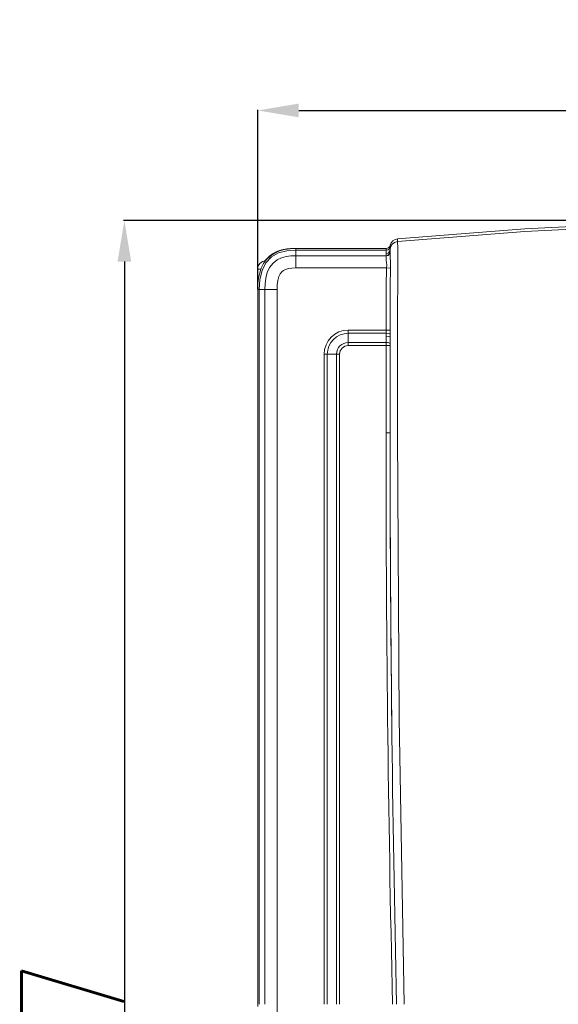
# Model space of a CAD drawing. Header units: millimetres. Extents: x -473 to 23648, y -382 to 1866.
# Tile 438 of 607: x 10459 to 10591, y 519 to 759. Entities that reach past the tile are written whole.
import ezdxf

# ---------------------------------------------------------------- set-up
doc = ezdxf.new("R2010")
doc.units = ezdxf.units.MM
doc.header["$LTSCALE"] = 80
doc.header["$PDMODE"] = 3
doc.header["$PDSIZE"] = 0.3
doc.layers.get('0').update_dxf_attribs({"linetype": 'CONTINUOUS'})
doc.layers.get('DEFPOINTS').update_dxf_attribs({"linetype": 'CONTINUOUS'})
doc.styles.get("Standard").update_dxf_attribs({"font": 'technic_.ttf', "width": 0.7})
doc.dimstyles.get("Standard").update_dxf_attribs({"dimtxt": 3, "dimasz": 3, "dimexe": 0.18, "dimexo": 0.0625, "dimgap": 0.09, "dimtad": 1, "dimdsep": 46, "dimtxsty": 'STANDARD', "dimcen": 0.09, "dimadec": 0, "dimazin": 0, "dimtol": 1, "dimtp": 0.01, "dimtm": 0.01, "dimtfac": 1, "dimtofl": 0, "dimtmove": 0, "dimatfit": 3, "dimfxl": 1, "dimtolj": 1, "dimarcsym": 0})

# ---------------------------------------------------------------- blocks, each defined once
blk = doc.blocks.new('*D91')
at = {"color": 0, "lineweight": -2, "transparency": 16777216}
for p, q in [((10517.51, 693.37), (10517.51, 737.19)), ((10527.51, 737.01), (10762.51, 737.01)), ((10772.51, 693.37), (10772.51, 737.19))]:
    blk.add_line(p, q, dxfattribs=at)
at = {"color": 0, "lineweight": 0, "transparency": 16777216}
for points in [[(10527.51, 738.68), (10527.51, 735.35), (10517.51, 737.01)], [(10762.51, 738.68), (10762.51, 735.35), (10772.51, 737.01)]]:
    blk.add_solid(points, dxfattribs=at)
at = {"layer": 'DEFPOINTS', "color": 0, "lineweight": 0, "transparency": 16777216}
for p in [(10772.51, 737.01), (10517.51, 693.3), (10772.51, 693.3)]:
    blk.add_point(p, dxfattribs=at)
at = {"color": 0, "lineweight": 0, "transparency": 16777216, "insert": (10645.01, 750.54), "char_height": 5, "attachment_point": 5}
blk.add_mtext('\\A1;{\\H3.333333x;255}', dxfattribs=at)
blk = doc.blocks.new('*D92')
at = {"color": 0, "lineweight": -2, "transparency": 16777216}
for p, q in [((10644.95, 710.13), (10484.8, 710.13)), ((10484.98, 700.13), (10484.98, 313.3)), ((10544.58, 303.3), (10484.8, 303.3))]:
    blk.add_line(p, q, dxfattribs=at)
at = {"color": 0, "lineweight": 0, "transparency": 16777216}
for points in [[(10483.32, 700.13), (10486.65, 700.13), (10484.98, 710.13)], [(10483.32, 313.3), (10486.65, 313.3), (10484.98, 303.3)]]:
    blk.add_solid(points, dxfattribs=at)
at = {"layer": 'DEFPOINTS', "color": 0, "lineweight": 0, "transparency": 16777216}
for p in [(10645.01, 710.13), (10484.98, 303.3), (10544.64, 303.3)]:
    blk.add_point(p, dxfattribs=at)
at = {"color": 0, "lineweight": 0, "transparency": 16777216, "insert": (10472.39, 506.72), "char_height": 5, "attachment_point": 5, "rotation": 90}
blk.add_mtext('\\A1;{\\Ftxt.shx,gbcbig.shx;\\H5x;407}', dxfattribs=at)

msp = doc.modelspace()

# ---------------------------------------------------------------- linework, layer by layer
at = {"color": 0, "linetype": 'Continuous', "lineweight": 0}
for p, q in [((10549.853, 704.094), (10550.078, 704.679)), ((10551.007, 705.509), (10551.618, 705.668)), ((10551.618, 705.668), (10551.618, 705.016)), ((10551.621, 704.96), (10551.626, 704.87)), ((10551.626, 704.87), (10551.634, 704.737)), ((10551.634, 704.737), (10551.643, 704.564)), ((10525.509, 703.303), (10548.875, 703.303)), ((10525.509, 703.303), (10525.509, 703.245)), ((10526.809, 698.574), (10526.809, 703.303)), ((10548.874, 702.927), (10526.809, 702.927)), ((10548.809, 702.064), (10548.809, 701.495)), ((10549.313, 703.027), (10548.874, 702.927)), ((10548.875, 703.303), (10549.206, 703.359)), ((10548.875, 703.303), (10548.875, 702.927)), ((10549.206, 703.359), (10549.502, 703.525)), ((10549.662, 703.31), (10549.313, 703.027)), ((10549.853, 703.717), (10549.662, 703.31)), ((10549.675, 702.562), (10549.809, 703.06)), ((10549.732, 702.175), (10549.809, 702.556)), ((10549.82, 703.392), (10549.809, 703.06)), ((10549.809, 703.06), (10549.809, 702.469)), ((10549.809, 702.556), (10549.809, 702.214)), ((10549.853, 703.717), (10549.82, 703.392)), ((10549.853, 704.094), (10549.853, 703.717)), ((10526.809, 701.56), (10548.809, 701.56)), ((10551.708, 700.168), (10551.701, 699.07)), ((10517.509, 693.303), (10517.509, 698.303)), ((10517.509, 698.303), (10518.311, 698.303)), ((10526.809, 698.574), (10548.964, 698.574)), ((10548.964, 698.574), (10549.912, 698.529)), ((10517.509, 693.303), (10522.238, 693.303)), ((10517.509, 693.303), (10517.509, 518.303)), ((10517.885, 693.303), (10517.885, 518.803)), ((10519.251, 518.803), (10519.251, 693.303)), ((10522.238, 310.023), (10522.238, 693.303)), ((10539.609, 683.396), (10549.821, 683.395)), ((10539.609, 679.61), (10539.609, 683.396)), ((10539.609, 682.623), (10548.815, 682.624)), ((10539.609, 680.383), (10548.809, 680.383)), ((10548.809, 681.905), (10548.809, 658.303)), ((10549.809, 681.647), (10549.809, 658.303)), ((10539.609, 679.61), (10549.809, 679.61)), ((10549.809, 678.303), (10549.809, 658.303)), ((10533.715, 677.503), (10537.502, 677.503)), ((10533.715, 518.803), (10533.715, 677.503)), ((10534.488, 518.803), (10534.488, 677.503)), ((10536.729, 518.803), (10536.729, 677.503)), ((10537.502, 518.803), (10537.502, 677.503)), ((10548.809, 658.303), (10549.809, 658.303))]:
    msp.add_line(p, q, dxfattribs=at)
for points in [[(10613.837, 709.632), (10582.695, 708.145), (10551.618, 705.668)], [(10551.618, 705.016), (10582.694, 707.493), (10613.84, 708.98), (10645.009, 709.476)], [(10551.618, 705.016), (10550.913, 704.814), (10550.329, 704.371), (10549.943, 703.747), (10549.809, 703.026)], [(10550.078, 704.679), (10550.476, 705.169), (10551.006, 705.509)], [(10551.618, 705.016), (10551.619, 704.992), (10551.621, 704.96)], [(10551.643, 704.564), (10551.654, 704.307), (10551.661, 704.108), (10551.671, 703.848), (10551.68, 703.554), (10551.688, 703.247), (10551.696, 702.911), (10551.702, 702.554), (10551.707, 702.196), (10551.709, 701.841), (10551.711, 701.477), (10551.711, 701.085), (10551.71, 700.65), (10551.708, 700.168)], [(10526.809, 703.303), (10525.401, 703.242), (10524.074, 703.048), (10522.823, 702.707), (10521.661, 702.202), (10520.608, 701.515), (10519.696, 700.651), (10518.954, 699.633), (10518.392, 698.517), (10517.99, 697.337), (10517.719, 696.088), (10517.561, 694.754), (10517.509, 693.303)], [(10526.809, 702.927), (10524.593, 702.761), (10522.607, 702.226), (10520.887, 701.256), (10519.507, 699.795), (10518.578, 697.954), (10518.052, 695.783), (10517.885, 693.303)], [(10548.874, 702.927), (10548.825, 702.5), (10548.809, 702.064)], [(10548.809, 702.064), (10549.309, 702.197), (10549.675, 702.562)], [(10548.809, 701.495), (10549.309, 701.625), (10549.675, 701.982), (10549.809, 702.469)], [(10548.809, 701.56), (10549.191, 701.636), (10549.516, 701.852), (10549.732, 702.175)], [(10549.502, 703.525), (10549.728, 703.781), (10549.853, 704.094)], [(10549.809, 702.214), (10549.814, 701.874), (10549.83, 701.45), (10549.86, 700.916), (10549.897, 700.254), (10549.921, 699.457), (10549.912, 698.529)], [(10519.251, 693.303), (10519.306, 694.704), (10519.493, 696.1), (10519.843, 697.432), (10520.412, 698.677), (10521.258, 699.77), (10522.26, 700.54), (10523.315, 701.033), (10524.425, 701.34), (10525.585, 701.507), (10526.809, 701.56)], [(10548.809, 701.495), (10548.809, 701.321), (10548.817, 701.084), (10548.841, 700.781), (10548.886, 700.386), (10548.941, 699.888), (10548.978, 699.282), (10548.964, 698.574)], [(10522.238, 693.303), (10522.283, 694.459), (10522.426, 695.537), (10522.664, 696.451), (10522.985, 697.159), (10523.357, 697.646), (10523.784, 697.972), (10524.327, 698.222), (10525.024, 698.414), (10525.856, 698.533), (10526.809, 698.574)], [(10548.964, 698.574), (10548.913, 697.12), (10548.882, 695.552), (10548.862, 693.863), (10548.848, 692.047), (10548.84, 690.102), (10548.834, 688.017), (10548.83, 685.786), (10548.827, 683.396)], [(10549.912, 698.529), (10549.878, 697.095), (10549.857, 695.537), (10549.844, 693.854), (10549.835, 692.042), (10549.829, 690.098), (10549.825, 688.015), (10549.823, 685.784), (10549.821, 683.395)], [(10551.701, 699.07), (10551.68, 696.275), (10551.668, 694.516)], [(10551.668, 694.516), (10551.662, 693.53), (10551.656, 692.467), (10551.65, 691.322), (10551.645, 690.09), (10551.64, 688.761), (10551.635, 687.328), (10551.631, 685.787), (10551.628, 684.129), (10551.626, 682.339), (10551.624, 680.402), (10551.624, 658.303)], [(10548.827, 683.396), (10548.823, 683.005), (10548.815, 682.624)], [(10549.821, 683.395), (10549.819, 682.874), (10549.813, 682.365)], [(10548.815, 682.624), (10548.81, 682.265), (10548.809, 681.905)], [(10548.809, 681.905), (10549.309, 681.87), (10549.675, 681.776), (10549.809, 681.647)], [(10548.809, 680.383), (10549.191, 680.363), (10549.516, 680.307), (10549.732, 680.224), (10549.809, 680.125)], [(10548.815, 682.623), (10549.297, 682.583), (10549.659, 682.49), (10549.813, 682.365)], [(10549.813, 682.365), (10549.81, 682.007), (10549.809, 681.647)], [(10551.624, 658.303), (10552.023, 588.548), (10553.219, 518.803)]]:
    msp.add_lwpolyline(points, dxfattribs=at)
for centre, radius, start, end in [((10525.509, 695.303), 8, 90, 141.28856), ((10519.509, 698.303), 2, 92.79331, 180), ((10539.609, 677.503), 5.893, 90, 180), ((10539.609, 677.503), 5.12, 90, 180), ((10539.609, 677.503), 2.88, 90, 180), ((10539.609, 677.503), 2.107, 90, 180), ((16637.442, 658.303), 6088.633, 180, 181.3128498), ((16637.442, 658.303), 6087.633, 180, 180.7294745), ((16637.442, 658.303), 6087.633, 180, 181.3130655)]:
    msp.add_arc(centre, radius, start, end, dxfattribs=at)

# ---------------------------------------------------------------- dimensions: what is measured, and where the dimension line sits
at = {"color": 3, "lineweight": 0}
dim = msp.add_linear_dim(base=(10772.509, 737.014), p1=(10517.509, 693.303), p2=(10772.509, 693.303), text='{\\H3.333333x;255}', dimstyle='STANDARD', override={"dimtxt": 5, "dimasz": 10, "dimgap": 5}, dxfattribs=at)
dim.commit()
dim.dimension.update_dxf_attribs({"geometry": '*D91', "text_midpoint": (10645.009, 750.542)})
dim = msp.add_linear_dim(base=(10484.983, 303.303), p1=(10645.009, 710.128), p2=(10544.64, 303.303), angle=90, text='{\\Ftxt.shx,gbcbig.shx;\\H5x;407}', dimstyle='STANDARD', override={"dimtxt": 5, "dimasz": 10}, dxfattribs=at)
dim.commit()
dim.dimension.update_dxf_attribs({"geometry": '*D92', "text_midpoint": (10472.393, 506.715)})

doc.saveas('drawing.dxf')
